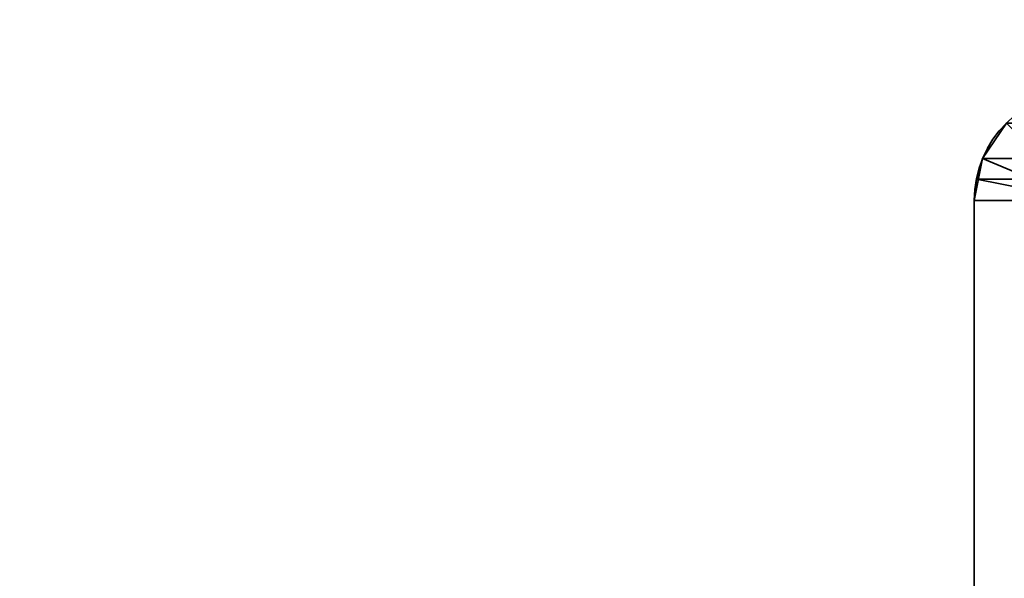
# Model space of a CAD drawing. Header units: millimetres. Extents: x -508 to 6708, y -115 to 193.
# Tile 335 of 656: x 1109 to 1136, y 3 to 18. Entities that reach past the tile are written whole.
import ezdxf

# ---------------------------------------------------------------- set-up
doc = ezdxf.new("R2010")
doc.units = ezdxf.units.MM
doc.layers.add('151', color=7, linetype='Continuous', true_color=0xffffff)

# ---------------------------------------------------------------- blocks, each defined once
blk = doc.blocks.new('UG_SURFACE_002')
at = {"layer": '151', "color": 252, "linetype": 'Continuous', "lineweight": 35}
for points in [[(2057.5, -10, 2215.25), (2057.5, 174.4, 2215.25), (942.5, 174.4, 2215.25), (942.5, -10, 2215.25)], [(1092.5, -10, 2065.25), (1092.5, 174.4, 2065.25), (1907.5, 174.4, 2065.25), (1907.5, -10, 2065.25)]]:
    blk.add_3dface(points, dxfattribs=at)
blk = doc.blocks.new('UG_SURFACE_146')
at = {"layer": '151', "color": 252, "linetype": 'Continuous', "lineweight": 35}
for points in [[(1136.402, 15.598, 2020.848), (1136.402, 15.598, -7.75), (1135.734, 14.599, -7.75), (1135.734, 14.599, 2021.516)], [(1137.12, 14.025, 2020.13), (1137.463, 14.537, 2019.787), (1136.402, 15.598, 2020.848), (1135.734, 14.599, 2021.516)], [(1137.463, 14.537, -7.75), (1137.12, 14.025, -7.75), (1135.734, 14.599, -7.75), (1136.402, 15.598, -7.75)], [(1135.5, 13.42, -7.75), (1135.559, 14.021, 2021.691), (1135.734, 14.599, 2021.516)], [(1135.734, 14.599, 2021.516), (1135.734, 14.599, -7.75), (1135.5, 13.42, -7.75)], [(1135.5, 13.42, -7.75), (1135.734, 14.599, -7.75), (1137.12, 14.025, -7.75), (1137, 13.42, -7.75)], [(1137.03, 13.728, 2020.22), (1137.12, 14.025, 2020.13), (1135.734, 14.599, 2021.516), (1135.559, 14.021, 2021.691)], [(1135.5, 13.42, -7.75), (1135.5, 13.42, 2021.75), (1135.559, 14.021, 2021.691)], [(1137, 13.42, 2020.25), (1137.03, 13.728, 2020.22), (1135.559, 14.021, 2021.691), (1135.5, 13.42, 2021.75)], [(1135.5, -21.92, 2021.75), (1135.5, 13.42, 2021.75), (1135.5, 13.42, -7.75), (1135.5, -21.92, -7.75)], [(1137, -21.92, 2020.25), (1137, 13.42, 2020.25), (1135.5, 13.42, 2021.75), (1135.5, -21.92, 2021.75)], [(1137, 13.42, -7.75), (1137, -21.92, -7.75), (1135.5, -21.92, -7.75), (1135.5, 13.42, -7.75)]]:
    blk.add_3dface(points, dxfattribs=at)
blk = doc.blocks.new('UG_SURFACE_147')
at = {"layer": '151', "color": 252, "linetype": 'Continuous', "lineweight": 35}
for points in [[(1136.402, 15.598, 2020.848), (1136.402, 15.598, -7.75), (1135.734, 14.599, -7.75), (1135.734, 14.599, 2021.516)], [(1137.12, 14.025, 2020.13), (1137.463, 14.537, 2019.787), (1136.402, 15.598, 2020.848), (1135.734, 14.599, 2021.516)], [(1137.463, 14.537, -7.75), (1137.12, 14.025, -7.75), (1135.734, 14.599, -7.75), (1136.402, 15.598, -7.75)], [(1135.5, 13.42, -7.75), (1135.559, 14.021, 2021.691), (1135.734, 14.599, 2021.516)], [(1135.734, 14.599, 2021.516), (1135.734, 14.599, -7.75), (1135.5, 13.42, -7.75)], [(1135.5, 13.42, -7.75), (1135.734, 14.599, -7.75), (1137.12, 14.025, -7.75), (1137, 13.42, -7.75)], [(1137.03, 13.728, 2020.22), (1137.12, 14.025, 2020.13), (1135.734, 14.599, 2021.516), (1135.559, 14.021, 2021.691)], [(1135.5, 13.42, -7.75), (1135.5, 13.42, 2021.75), (1135.559, 14.021, 2021.691)], [(1137, 13.42, 2020.25), (1137.03, 13.728, 2020.22), (1135.559, 14.021, 2021.691), (1135.5, 13.42, 2021.75)], [(1135.5, -21.92, 2021.75), (1135.5, 13.42, 2021.75), (1135.5, 13.42, -7.75), (1135.5, -21.92, -7.75)], [(1137, -21.92, 2020.25), (1137, 13.42, 2020.25), (1135.5, 13.42, 2021.75), (1135.5, -21.92, 2021.75)], [(1137, 13.42, -7.75), (1137, -21.92, -7.75), (1135.5, -21.92, -7.75), (1135.5, 13.42, -7.75)]]:
    blk.add_3dface(points, dxfattribs=at)
blk = doc.blocks.new('UG_SURFACE_148')
at = {"layer": '151', "color": 252, "linetype": 'Continuous', "lineweight": 35}
for points in [[(1863.598, 15.598, 2020.848), (1136.402, 15.598, 2020.848), (1135.734, 14.599, 2021.516), (1864.266, 14.599, 2021.516)], [(1135.734, 14.599, 2021.516), (1136.402, 15.598, 2020.848), (1137.463, 14.537, 2019.787), (1137.12, 14.025, 2020.13)], [(1864.441, 14.021, 2021.691), (1864.266, 14.599, 2021.516), (1135.734, 14.599, 2021.516), (1135.559, 14.021, 2021.691)], [(1135.559, 14.021, 2021.691), (1135.734, 14.599, 2021.516), (1137.12, 14.025, 2020.13), (1137.03, 13.728, 2020.22)], [(1135.559, 14.021, 2021.691), (1135.5, 13.42, 2021.75), (1864.5, 13.42, 2021.75)], [(1135.5, 13.42, 2021.75), (1135.559, 14.021, 2021.691), (1137.03, 13.728, 2020.22), (1137, 13.42, 2020.25)], [(1135.559, 14.021, 2021.691), (1864.5, 13.42, 2021.75), (1864.441, 14.021, 2021.691)], [(1135.5, -21.92, 2021.75), (1864.5, -21.92, 2021.75), (1864.5, 13.42, 2021.75), (1135.5, 13.42, 2021.75)], [(1135.5, -21.92, 2021.75), (1135.5, 13.42, 2021.75), (1137, 13.42, 2020.25), (1137, -21.92, 2020.25)]]:
    blk.add_3dface(points, dxfattribs=at)

msp = doc.modelspace()

# ---------------------------------------------------------------- linework, layer by layer
at = {"layer": '151', "color": 253, "linetype": 'Continuous', "lineweight": -3}
for p, q in [((1135.5, 13.42, -7.75), (1135.5, -21.92, -7.75)), ((1135.5, -21.92, 2021.75), (1135.5, 13.42, 2021.75)), ((1135.5, 13.42, -7.75), (1135.5, -21.92, -7.75)), ((1135.5, 13.42, 2021.75), (1135.5, 13.42, -7.75)), ((1135.5, 13.42, 2021.75), (1135.5, 13.42, -7.75)), ((1135.5, -21.92, 2021.75), (1135.5, 13.42, 2021.75)), ((1135.5, -21.92, 2021.75), (1135.5, 13.42, 2021.75)), ((1864.5, 13.42, 2021.75), (1135.5, 13.42, 2021.75))]:
    msp.add_line(p, q, dxfattribs=at)
msp.add_arc((1138.58, 13.42, -7.75), 3.08, 90, 180, dxfattribs=at)
msp.add_arc((1138.58, 13.42, -7.75), 3.08, 90, 180, dxfattribs=at)
at = {"layer": '151', "color": 253, "linetype": 'Continuous', "lineweight": -3, "extrusion": (-0.707107, -6.12323e-17, -0.707107)}
msp.add_ellipse((1138.58, 13.42, 2018.67), major_axis=(-3.08, 0, 3.08), ratio=0.707107, start_param=0, end_param=1.570796, dxfattribs=at)
msp.add_ellipse((1138.58, 13.42, 2018.67), major_axis=(-3.08, 0, 3.08), ratio=0.707107, start_param=0, end_param=1.570796, dxfattribs=at)
msp.add_ellipse((1138.58, 13.42, 2018.67), major_axis=(-3.08, 0, 3.08), ratio=0.707107, start_param=0, end_param=1.570796, dxfattribs=at)

# ---------------------------------------------------------------- block references
at = {"layer": '151', "color": 253, "linetype": 'Continuous', "lineweight": -3}
for name in ['UG_SURFACE_002', 'UG_SURFACE_146', 'UG_SURFACE_147', 'UG_SURFACE_148']:
    msp.add_blockref(name, (0, 0), dxfattribs=at)

doc.saveas('drawing.dxf')
